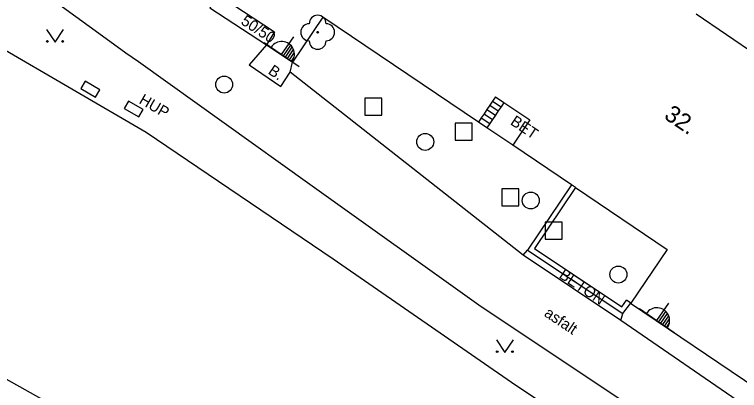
# Model space of a CAD drawing. Extents: x -539515 to -538098, y -1182060 to -1180157.
# Drawn here: x -538595.9 to -538553.16, y -1181696.01 to -1181673.86 of the extents above; entities that cross this region are included whole.
import ezdxf

# ---------------------------------------------------------------- set-up
doc = ezdxf.new("R2010")
doc.units = 0
for name, color, linetype in [('Vrstva 1', 7, 'Continuous'), ('Vrstva 13', 7, 'Continuous'), ('Vrstva 22', 7, 'Continuous'), ('Vrstva 24', 7, 'Continuous'), ('Vrstva 26', 7, 'Continuous'), ('Vrstva 27', 7, 'Continuous'), ('Vrstva 29', 7, 'Continuous'), ('Vrstva 36', 7, 'Continuous'), ('Vrstva 37', 7, 'Continuous'), ('Vrstva 40', 7, 'Continuous'), ('Vrstva 46', 7, 'Continuous'), ('Vrstva 68', 7, 'Continuous'), ('Vrstva 88', 7, 'Continuous')]:
    doc.layers.add(name, color=color, linetype=linetype)

msp = doc.modelspace()

# ---------------------------------------------------------------- linework, layer by layer
at = {"layer": 'Vrstva 1'}
for p, q in [((-538583.877, -1181672.705), (-538580.57, -1181674.88)), ((-538550.529, -1181677.393), (-538555.71, -1181673.84)), ((-538577.733, -1181674.025), (-538579.52, -1181676.68)), ((-538568.553, -1181680.204), (-538577.733, -1181674.025)), ((-538580.57, -1181674.88), (-538581.05, -1181675.65)), ((-538581.05, -1181675.65), (-538579.52, -1181676.68)), ((-538568.055, -1181680.539), (-538568.553, -1181680.204)), ((-538566.525, -1181681.569), (-538568.055, -1181680.539)), ((-538563.07, -1181683.894), (-538566.525, -1181681.569)), ((-538562.821, -1181684.063), (-538563.07, -1181683.894)), ((-538562.821, -1181684.063), (-538557.434, -1181687.709)), ((-538557.434, -1181687.709), (-538559.57, -1181690.865)), ((-538559.57, -1181690.865), (-538559.58, -1181690.88)), ((-538546.563, -1181699.69), (-538559.58, -1181690.88))]:
    msp.add_line(p, q, dxfattribs=at)
at = {"layer": 'Vrstva 13'}
for p, q in [((-538579.65, -1181677.27), (-538579.52, -1181676.68)), ((-538565.92, -1181688.04), (-538579.65, -1181677.27)), ((-538567.715, -1181678.96), (-538567.217, -1181679.295)), ((-538568.05, -1181679.458), (-538567.552, -1181679.793)), ((-538567.883, -1181679.209), (-538567.385, -1181679.544)), ((-538568.218, -1181679.707), (-538567.72, -1181680.042)), ((-538568.385, -1181679.956), (-538567.887, -1181680.291)), ((-538563.07, -1181683.894), (-538565.66, -1181687.74)), ((-538562.821, -1181684.063), (-538565.243, -1181687.657)), ((-538565.92, -1181688.04), (-538565.66, -1181687.74)), ((-538565.66, -1181687.74), (-538560.04, -1181691.48)), ((-538565.243, -1181687.657), (-538560.107, -1181691.075)), ((-538560.107, -1181691.075), (-538559.818, -1181690.697)), ((-538560.04, -1181691.48), (-538559.58, -1181690.88)), ((-538560.16, -1181691.89), (-538560.04, -1181691.48))]:
    msp.add_line(p, q, dxfattribs=at)
for points in [[(-538583.877, -1181672.705), (-538584.38, -1181673.47), (-538581.05, -1181675.65)], [(-538581.05, -1181675.65), (-538582.07, -1181676.83), (-538580.2, -1181678.1), (-538579.65, -1181677.27)], [(-538567.548, -1181678.711), (-538567.715, -1181678.96), (-538567.883, -1181679.209), (-538568.05, -1181679.458), (-538568.218, -1181679.707), (-538568.385, -1181679.956), (-538568.553, -1181680.204)], [(-538567.05, -1181679.046), (-538567.217, -1181679.295), (-538567.385, -1181679.544), (-538567.552, -1181679.793), (-538567.72, -1181680.042), (-538567.887, -1181680.291), (-538568.055, -1181680.539)], [(-538567.548, -1181678.711), (-538567.05, -1181679.046), (-538565.52, -1181680.076), (-538566.525, -1181681.569)]]:
    msp.add_lwpolyline(points, dxfattribs=at)
at = {"layer": 'Vrstva 22'}
msp.add_circle((-538578.03, -1181674.91), 0.05, dxfattribs=at)
for centre, start, end in [((-538578.03, -1181674.41), 0, 180), ((-538578.53, -1181674.91), 90, 270), ((-538577.53, -1181674.91), 270, 90), ((-538578.03, -1181675.41), 180, 0)]:
    msp.add_arc(centre, 0.5, start, end, dxfattribs=at)
at = {"layer": 'Vrstva 24'}
for points in [[(-538591.99, -1181678.227), (-538591.126, -1181678.731), (-538590.874, -1181678.299), (-538591.738, -1181677.795)], [(-538589.428, -1181679.394), (-538588.564, -1181679.898), (-538588.312, -1181679.466), (-538589.176, -1181678.962)]]:
    msp.add_lwpolyline(points, close=True, dxfattribs=at)
at = {"layer": 'Vrstva 26'}
for points in [[(-538575.25, -1181679.79), (-538574.25, -1181679.79), (-538574.25, -1181678.79), (-538575.25, -1181678.79)], [(-538569.93, -1181681.27), (-538568.93, -1181681.27), (-538568.93, -1181680.27), (-538569.93, -1181680.27)], [(-538567.18, -1181685.13), (-538566.18, -1181685.13), (-538566.18, -1181684.13), (-538567.18, -1181684.13)], [(-538564.612, -1181687.105), (-538563.612, -1181687.105), (-538563.612, -1181686.105), (-538564.612, -1181686.105)]]:
    msp.add_lwpolyline(points, close=True, dxfattribs=at)
at = {"layer": 'Vrstva 27'}
for centre in [(-538583.54, -1181677.99), (-538571.69, -1181681.37), (-538565.47, -1181684.82), (-538560.303, -1181689.183)]:
    msp.add_circle(centre, 0.5, dxfattribs=at)
at = {"layer": 'Vrstva 29'}
msp.add_line((-538609.426, -1181688.107), (-538574.866, -1181707.288), dxfattribs=at)
at = {"layer": 'Vrstva 36'}
for points in [[(-538594.012, -1181674.75), (-538593.512, -1181675.5), (-538593.012, -1181674.75)], [(-538567.494, -1181693.021), (-538566.994, -1181693.771), (-538566.494, -1181693.021)]]:
    msp.add_lwpolyline(points, dxfattribs=at)
for centre in [(-538593.962, -1181675.45), (-538593.063, -1181675.45), (-538567.444, -1181693.721), (-538566.545, -1181693.721)]:
    msp.add_circle(centre, 0.05, dxfattribs=at)
at = {"layer": 'Vrstva 37'}
for p, q in [((-538580.156, -1181676.213), (-538579.443, -1181675.177)), ((-538581.186, -1181675.504), (-538579.126, -1181676.922)), ((-538580.041, -1181676.292), (-538579.618, -1181675.679)), ((-538579.925, -1181676.372), (-538579.526, -1181675.792)), ((-538579.81, -1181676.451), (-538579.453, -1181675.932)), ((-538579.695, -1181676.53), (-538579.407, -1181676.113)), ((-538579.579, -1181676.61), (-538579.422, -1181676.381)), ((-538558.034, -1181691.894), (-538557.321, -1181690.858)), ((-538559.064, -1181691.185), (-538557.004, -1181692.603)), ((-538557.919, -1181691.973), (-538557.496, -1181691.36)), ((-538557.803, -1181692.053), (-538557.404, -1181691.473)), ((-538557.688, -1181692.132), (-538557.331, -1181691.613)), ((-538557.573, -1181692.211), (-538557.285, -1181691.794)), ((-538557.457, -1181692.291), (-538557.3, -1181692.062))]:
    msp.add_line(p, q, dxfattribs=at)
for centre in [(-538580.151, -1181676.206), (-538558.029, -1181691.887)]:
    msp.add_arc(centre, 0.75, 324.8473, 146.0933, dxfattribs=at)
at = {"layer": 'Vrstva 68'}
for p, q in [((-538588.14, -1181680.82), (-538608.8, -1181668.79)), ((-538577.11, -1181688.27), (-538588.14, -1181680.82)), ((-538559.57, -1181690.865), (-538559.818, -1181690.697))]:
    msp.add_line(p, q, dxfattribs=at)
msp.add_lwpolyline([(-538554.74, -1181703.41), (-538566.35, -1181695.71), (-538577.11, -1181688.27)], dxfattribs=at)
at = {"layer": 'Vrstva 88'}
for p, q in [((-538590.706, -1181675.143), (-538595.494, -1181671.652)), ((-538578.495, -1181683.875), (-538588.6, -1181676.66)), ((-538568.39, -1181691.09), (-538578.495, -1181683.875)), ((-538560.16, -1181691.89), (-538565.92, -1181688.04)), ((-538550.13, -1181703.2), (-538568.39, -1181691.09)), ((-538547.26, -1181700.72), (-538560.16, -1181691.89))]:
    msp.add_line(p, q, dxfattribs=at)
msp.add_lwpolyline([(-538588.6, -1181676.66), (-538589.334, -1181676.134), (-538590.706, -1181675.143)], dxfattribs=at)

# ---------------------------------------------------------------- texts
at = {"layer": 'Vrstva 40'}
for s, rotation, p in [('50/50', 326.789, (-538582.604, -1181674.394)), ('B.', 325.8178, (-538580.999, -1181677.315)), ('HUP', 329.7436, (-538588.607, -1181679.063)), ('BET', 326.0573, (-538566.72, -1181680.304)), ('BETON', 326.2411, (-538563.851, -1181689.336)), ('asfalt', 326.4477, (-538564.727, -1181691.596))]:
    msp.add_text(s, height=0.65, rotation=rotation, dxfattribs=at).set_placement(p)
at = {"layer": 'Vrstva 46'}
msp.add_text('32.', height=1, rotation=325.8552, dxfattribs=at).set_placement((-538557.669, -1181679.952))

doc.saveas('drawing.dxf')
